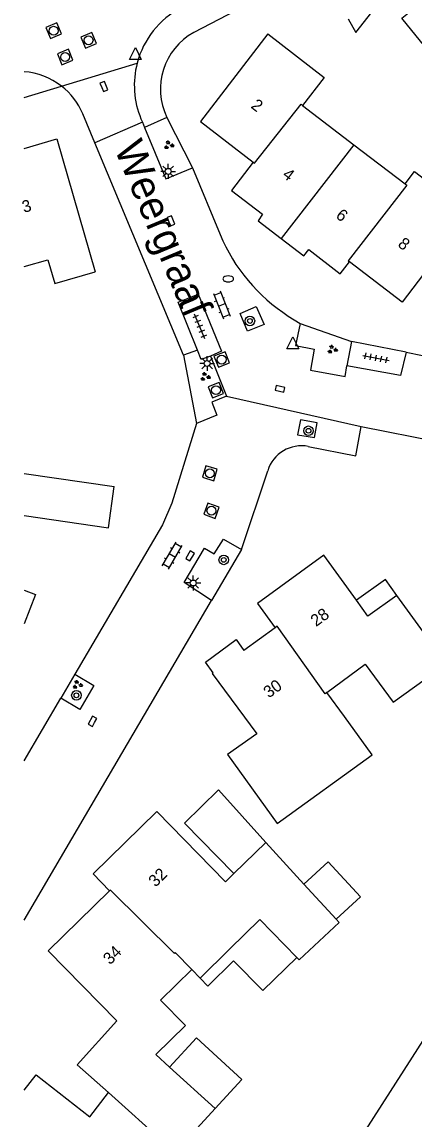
# Model space of a CAD drawing. Extents: x 131000 to 133013, y 393000 to 396501.
# Drawn here: x 130999.8 to 131032.8, y 395177.7 to 395269.9 of the extents above; entities that cross this region are included whole.
import ezdxf

# ---------------------------------------------------------------- set-up
doc = ezdxf.new("R2010")
doc.units = 0
for name, color, linetype in [('gg-afsc-erfafscheiding', 7, 'Continuous'), ('gg-anno-huisnummerreeks BGT', 7, 'Continuous'), ('gg-anno-openbare ruimte label', 7, 'Continuous'), ('gg-bbg-bijgebouw', 7, 'Continuous'), ('gg-bbg-gedigitaliseerde bebouwing', 7, 'Continuous'), ('gg-bbg-gedigitaliseerde bijgebouw', 7, 'Continuous'), ('gg-bbg-hoofdgebouw', 7, 'Continuous'), ('gg-bbg-luifel en loopbrug', 7, 'Continuous'), ('gg-bbg-tussenscheiding', 7, 'Continuous'), ('gg-knt-verharding', 7, 'Continuous'), ('gt-grn-groengrens', 7, 'Continuous'), ('gt-grn-vlakafsluiter', 7, 'Continuous'), ('gt-grn-weggrens', 7, 'Continuous'), ('gt-symb-boom', 7, 'Continuous'), ('gt-symb-brandkraan', 7, 'Continuous'), ('gt-symb-groenvak', 7, 'Continuous'), ('gt-symb-klinker verharding', 7, 'Continuous'), ('gt-symb-kolk', 7, 'Continuous'), ('gt-symb-lichtmast', 7, 'Continuous'), ('gt-symb-rioolschacht', 7, 'Continuous'), ('gt-symb-tegel verharding', 7, 'Continuous'), ('gt-symb-waterafsluiter', 7, 'Continuous')]:
    doc.layers.add(name, color=color, linetype=linetype)

# ---------------------------------------------------------------- blocks, each defined once
blk = doc.blocks.new('gt0-RS')
at = {"layer": 'gt-symb-rioolschacht'}
blk.add_lwpolyline([(-0.5, -0.5), (0.5, -0.5), (0.5, 0.5), (-0.5, 0.5)], close=True, dxfattribs=at)
blk.add_circle((0, 0), 0.375, dxfattribs=at)
blk = doc.blocks.new('gt0-KOLK')
at = {"layer": 'gt-symb-kolk'}
blk.add_lwpolyline([(0, 0), (0.375, 0), (0.375, 0.4), (-0.375, 0.4), (-0.375, 0), (0, 0)], dxfattribs=at)
blk = doc.blocks.new('gt0-WAFSL')
at = {"layer": 'gt-symb-waterafsluiter'}
for p, q in [((-0.5, -0.333), (0, 0.667)), ((0, 0.667), (0.5, -0.333)), ((0.5, -0.333), (-0.5, -0.333))]:
    blk.add_line(p, q, dxfattribs=at)
blk = doc.blocks.new('gt0-LMAST')
at = {"layer": 'gt-symb-lichtmast'}
for p, q in [((-0.182, 0.173), (-0.447, 0.438)), ((-0.005, 0.246), (-0.005, 0.621)), ((0.172, 0.173), (0.437, 0.438)), ((-0.255, -0.004), (-0.63, -0.004)), ((-0.182, -0.181), (-0.447, -0.446)), ((-0.005, -0.254), (-0.005, -0.629)), ((0.437, -0.446), (0.172, -0.181)), ((0.245, -0.004), (0.62, -0.004))]:
    blk.add_line(p, q, dxfattribs=at)
blk.add_circle((-0.005, -0.004), 0.25, dxfattribs=at)
blk = doc.blocks.new('gt0-GRVAK')
at = {"layer": 'gt-symb-groenvak'}
for p, q in [((-0.11, 0.189), (-0.228, 0.24)), ((-0.182, 0.153), (0.088, 0.153)), ((-0.091, 0.211), (-0.156, 0.322)), ((-0.047, 0.214), (-0.047, 0.393)), ((-0.004, 0.211), (0.061, 0.322)), ((0.015, 0.189), (0.133, 0.24)), ((0.262, -0.052), (0.197, 0.059)), ((0.305, -0.049), (0.305, 0.13)), ((0.349, -0.052), (0.414, 0.059)), ((-0.245, -0.228), (-0.363, -0.177)), ((-0.318, -0.264), (-0.047, -0.264)), ((-0.226, -0.206), (-0.291, -0.095)), ((-0.183, -0.203), (-0.183, -0.024)), ((-0.139, -0.206), (-0.074, -0.095)), ((-0.12, -0.228), (-0.002, -0.177)), ((0.243, -0.074), (0.125, -0.023)), ((0.17, -0.11), (0.441, -0.11)), ((0.368, -0.074), (0.486, -0.023))]:
    blk.add_line(p, q, dxfattribs=at)
blk = doc.blocks.new('gt0-TEG1')
at = {"layer": 'gt-symb-tegel verharding'}
for p, q in [((-1.125, 0), (1.125, 0)), ((-0.9, -0.25), (-0.9, 0.25)), ((-0.45, -0.25), (-0.45, 0.25)), ((0, -0.25), (0, 0.25)), ((0.45, -0.25), (0.45, 0.25)), ((0.9, -0.25), (0.9, 0.25))]:
    blk.add_line(p, q, dxfattribs=at)
blk = doc.blocks.new('gt0-KL1')
at = {"layer": 'gt-symb-klinker verharding'}
for p, q in [((-1.15, 0.3), (1.15, 0.3)), ((-1, -0.3), (-1, 0.3)), ((-0.5, 0.3), (-0.5, 0.45)), ((0, -0.3), (0, 0.3)), ((0.5, 0.3), (0.5, 0.45)), ((1, -0.3), (1, 0.3)), ((-1.15, -0.3), (1.15, -0.3)), ((-0.5, -0.45), (-0.5, -0.3)), ((0.5, -0.45), (0.5, -0.3))]:
    blk.add_line(p, q, dxfattribs=at)
blk = doc.blocks.new('gt0-BR')
at = {"layer": 'gt-symb-brandkraan'}
for centre, radius, start, end in [((-0.244, 0), 0.206, 107.56694, 252.43307), ((0.599, -2.664), 3, 106.89205, 107.56694), ((0, -0.691), 0.938, 73.10799, 106.89205), ((-0.599, -2.664), 3, 72.43309, 73.10799), ((0.244, 0), 0.206, 287.56695, 72.43309), ((0.599, 2.664), 3, 252.43307, 253.10797), ((0, 0.691), 0.938, 253.10797, 286.89206), ((-0.599, 2.664), 3, 286.89206, 287.56695)]:
    blk.add_arc(centre, radius, start, end, dxfattribs=at)
blk = doc.blocks.new('gt0-BOOM')
at = {"layer": 'gt-symb-boom'}
for radius in [0.4, 0.2]:
    blk.add_circle((0, 0), radius, dxfattribs=at)

msp = doc.modelspace()

# ---------------------------------------------------------------- linework, layer by layer
at = {"layer": 'gg-afsc-erfafscheiding'}
msp.add_lwpolyline([(131012.83, 395153.112), (131017.768, 395159.348), (131018.669, 395158.798), (131020.988, 395161.717), (131019.772, 395163.402), (131022.279, 395166.422), (131021.066, 395167.647), (131028.23, 395176.059), (131033.775, 395184.712), (131040.24, 395193.587), (131044.709, 395199.146), (131045.772, 395200.678), (131047.472, 395201.918), (131047.234, 395202.533), (131050.678, 395206.086), (131050.894, 395205.827), (131059.935, 395213.906), (131061.87, 395216.564), (131064.589, 395221.998), (131065.081, 395222.808)], dxfattribs=at)
at = {"layer": 'gg-bbg-bijgebouw'}
msp.add_line((131007.091, 395227.4), (131007.555, 395230.881), dxfattribs=at)
msp.add_lwpolyline([(131033.665, 395267.879), (131031.739, 395270.244), (131033.832, 395271.949)], dxfattribs=at)
at = {"layer": 'gg-bbg-gedigitaliseerde bebouwing'}
for p, q in [((131023.39, 395262.92), (131027.706, 395259.614)), ((131027.706, 395259.614), (131032.009, 395256.318)), ((131020.293, 395200.975), (131023.506, 395197.471)), ((131017.26, 395192), (131014.784, 395189.572)), ((131014.784, 395189.572), (131014.09, 395190.28)), ((131012.218, 395182.093), (131016.03, 395178.61))]:
    msp.add_line(p, q, dxfattribs=at)
for points in [[(131020.478, 395268.919), (131025.19, 395265.27), (131023.39, 395262.92)], [(131032.009, 395256.318), (131032.8, 395257.35), (131037.24, 395253.94), (131039.395, 395256.75)], [(131000, 395249.37), (131001.99, 395249.95), (131002.571, 395247.948), (131005.974, 395248.933)], [(131025.43, 395213.57), (131028.64, 395215.95), (131031, 395212.76), (131035.48, 395215.97), (131031.315, 395221.735)], [(131017.083, 395208.374), (131021.25, 395202.56), (131029.245, 395208.337), (131026.91, 395211.56), (131025.43, 395213.57)], [(131022.9, 395191.314), (131019.79, 395194.48), (131017.26, 395192)], [(131026.209, 395194.524), (131026.46, 395194.25), (131023.11, 395191.1), (131022.9, 395191.314)], [(131014.09, 395190.28), (131011.46, 395187.71), (131013.54, 395185.59), (131011.05, 395183.16), (131012.218, 395182.093)], [(131016.03, 395178.61), (131012.67, 395174.94), (131012.331, 395175.242)]]:
    msp.add_lwpolyline(points, dxfattribs=at)
at = {"layer": 'gg-bbg-gedigitaliseerde bijgebouw'}
for p, q in [((131000, 395231.987), (131007.555, 395230.881)), ((131000, 395228.439), (131007.091, 395227.4))]:
    msp.add_line(p, q, dxfattribs=at)
for points in [[(131027.204, 395270.195), (131027.875, 395269.042), (131029.814, 395271.539)], [(131023.506, 395197.471), (131025.542, 395199.338), (131028.245, 395196.391), (131026.209, 395194.524)]]:
    msp.add_lwpolyline(points, dxfattribs=at)
at = {"layer": 'gg-bbg-hoofdgebouw'}
for p, q in [((131021.08, 395219.003), (131018.459, 395217.104)), ((131020.293, 395200.975), (131017.602, 395198.353))]:
    msp.add_line(p, q, dxfattribs=at)
for points in [[(131020.478, 395268.919), (131014.811, 395261.553), (131019.238, 395258.147)], [(131000, 395259.303), (131002.746, 395260.097), (131005.974, 395248.933)], [(131019.238, 395258.147), (131017.413, 395255.77), (131020.022, 395253.767), (131019.644, 395253.223), (131021.583, 395251.742)], [(131040.473, 395253.164), (131037.427, 395249.309), (131035.256, 395250.967), (131031.753, 395246.381), (131027.327, 395249.77)], [(131021.583, 395251.742), (131023.489, 395250.286), (131023.906, 395250.805), (131026.542, 395248.758), (131027.327, 395249.77)], [(131027.917, 395221.323), (131025.162, 395225.11), (131019.613, 395221.058), (131021.08, 395219.003)], [(131000, 395222.175), (131000.947, 395221.814), (131000, 395219.334)], [(131031.315, 395221.735), (131028.88, 395220), (131027.917, 395221.323)], [(131015.878, 395215.233), (131015.223, 395216.128), (131017.799, 395218.016), (131018.459, 395217.104)], [(131015.878, 395215.233), (131015.799, 395215.176), (131019.541, 395210.099), (131017.083, 395208.374)], [(131017.602, 395198.353), (131016.898, 395197.667), (131011.147, 395203.568), (131005.781, 395198.339), (131007.176, 395196.907)], [(131007.176, 395196.907), (131002.019, 395191.853), (131007.782, 395185.976), (131004.453, 395182.285), (131007.08, 395179.944)], [(131000, 395180.158), (131001.007, 395181.437), (131005.507, 395177.903), (131007.08, 395179.944)]]:
    msp.add_lwpolyline(points, dxfattribs=at)
at = {"layer": 'gg-bbg-luifel en loopbrug'}
for points in [[(131031.315, 395221.735), (131030.365, 395223.068), (131027.917, 395221.323)], [(131020.293, 395200.975), (131016.319, 395205.38), (131013.465, 395202.6), (131017.602, 395198.353)], [(131022.9, 395191.314), (131020.043, 395188.514), (131017.593, 395191.014), (131015.44, 395188.903), (131014.784, 395189.572)], [(131016.03, 395178.61), (131018.273, 395181.06), (131014.464, 395184.547), (131012.218, 395182.093)]]:
    msp.add_lwpolyline(points, dxfattribs=at)
at = {"layer": 'gg-bbg-tussenscheiding'}
for p, q in [((131027.706, 395259.614), (131021.583, 395251.742)), ((131023.506, 395197.471), (131026.209, 395194.524)), ((131012.68, 395191.72), (131014.09, 395190.28)), ((131012.331, 395175.242), (131007.08, 395179.944))]:
    msp.add_line(p, q, dxfattribs=at)
for points in [[(131019.238, 395258.147), (131019.35, 395258.064), (131023.26, 395263.02), (131023.39, 395262.92)], [(131032.009, 395256.318), (131032.15, 395256.21), (131027.21, 395249.865), (131027.327, 395249.77)], [(131025.43, 395213.57), (131025.28, 395213.46), (131021.25, 395219.14), (131021.08, 395219.003)], [(131012.68, 395191.72), (131012.62, 395191.65), (131007.237, 395196.967), (131007.176, 395196.907)]]:
    msp.add_lwpolyline(points, dxfattribs=at)
at = {"layer": 'gg-knt-verharding'}
for p, q in [((131024.825, 395274.563), (131014.245, 395269.049)), ((131000, 395263.589), (131003.125, 395264.54)), ((131005.933, 395259.758), (131004.912, 395262.201)), ((131009.926, 395261.501), (131005.933, 395259.758)), ((131009.811, 395261.778), (131009.926, 395261.501)), ((131009.926, 395261.501), (131010.113, 395261.049)), ((131011.984, 395261.91), (131010.113, 395261.049)), ((131013.391, 395241.92), (131005.933, 395259.758)), ((131014.138, 395257.669), (131016.465, 395252.059)), ((131022.188, 395245.215), (131023.181, 395244.577)), ((131027.502, 395243.071), (131027.119, 395241.022)), ((131032.102, 395242.164), (131027.502, 395243.071)), ((131014.55, 395242.359), (131013.391, 395241.92)), ((131015.642, 395241.854), (131016.993, 395238.472)), ((131032.102, 395242.164), (131056.127, 395237.429)), ((131028.317, 395235.943), (131037.801, 395234.062)), ((131018.257, 395225.588), (131020.46, 395232.205)), ((131000, 395194.448), (131015.741, 395221.297)), ((131004.262, 395215.106), (131003.08, 395213.09)), ((131000, 395207.834), (131003.08, 395213.09))]:
    msp.add_line(p, q, dxfattribs=at)
for points in [[(131010.113, 395261.049), (131011.894, 395256.743), (131014.138, 395257.669)], [(131014.55, 395242.359), (131012.928, 395246.382), (131014.61, 395247.057), (131016.578, 395242.25), (131015.642, 395241.854)], [(131019.494, 395246.01), (131020.158, 395244.493), (131018.767, 395243.938), (131018.14, 395245.417), (131019.494, 395246.01)], [(131023.181, 395244.577), (131022.791, 395242.734), (131024.359, 395242.441), (131024.054, 395240.677), (131026.954, 395240.143), (131027.119, 395241.022)], [(131015.642, 395241.854), (131014.867, 395241.556), (131014.55, 395242.359)], [(131032.102, 395242.164), (131031.608, 395240.222), (131027.119, 395241.022)], [(131016.993, 395238.472), (131015.774, 395237.981), (131016.185, 395236.875), (131014.481, 395236.176)], [(131024.601, 395236.245), (131023.216, 395236.498), (131022.958, 395235.233), (131024.377, 395234.997), (131024.601, 395236.245)], [(131014.481, 395236.176), (131012.4, 395229.498), (131011.623, 395227.669), (131004.262, 395215.106)], [(131023.87, 395234.25), (131027.855, 395233.465), (131028.317, 395235.943)], [(131015.741, 395221.297), (131013.451, 395222.815), (131015.143, 395225.691), (131015.961, 395225.228), (131016.738, 395226.462), (131018.257, 395225.588)], [(131004.262, 395215.106), (131005.86, 395214.17), (131004.671, 395212.158), (131003.08, 395213.09)]]:
    msp.add_lwpolyline(points, dxfattribs=at)
for centre, radius, start, end in [((131016.639, 395264.603), 7.388, 117.99525, 165.29504), ((131016.874, 395264.289), 5.438, 118.91222, 205.94065), ((131016.634, 395264.6), 7.384, 165.26905, 202.47237), ((130999.55, 395259.956), 5.814, 52.04693, 85.55651), ((130999.543, 395259.951), 5.822, 22.73642, 52.02336), ((131030.27, 395257.788), 14.947, 202.53857, 237.26663), ((131023.296, 395231.342), 2.964, 78.82605, 163.07675)]:
    msp.add_arc(centre, radius, start, end, dxfattribs=at)
at = {"layer": 'gt-grn-groengrens'}
msp.add_line((131013.391, 395241.92), (131014.481, 395236.176), dxfattribs=at)
at = {"layer": 'gt-grn-vlakafsluiter'}
for p, q in [((131011.984, 395261.91), (131014.138, 395257.669)), ((131023.181, 395244.577), (131027.502, 395243.071)), ((131018.257, 395225.588), (131015.741, 395221.297))]:
    msp.add_line(p, q, dxfattribs=at)
at = {"layer": 'gt-grn-weggrens'}
for p, q in [((131003.125, 395264.54), (131009.493, 395266.478)), ((131016.993, 395238.472), (131028.317, 395235.943))]:
    msp.add_line(p, q, dxfattribs=at)

# ---------------------------------------------------------------- block references
at = {"layer": 'gt-symb-boom'}
for p in [(131018.965, 395244.799), (131023.883, 395235.574), (131016.762, 395224.717), (131004.384, 395213.336)]:
    msp.add_blockref('gt0-BOOM', p, dxfattribs=at)
at = {"layer": 'gt-symb-brandkraan'}
msp.add_blockref('gt0-BR', (131017.145, 395248.339), dxfattribs=at)
at = {"layer": 'gt-symb-groenvak'}
for p in [(131012.143, 395259.576), (131025.883, 395242.4), (131015.199, 395240.108), (131004.462, 395214.228)]:
    msp.add_blockref('gt0-GRVAK', p, dxfattribs=at)
at = {"layer": 'gt-symb-klinker verharding'}
for p, rotation in [((131016.602, 395246.149), -68.02828960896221), ((131012.439, 395225.074), 59.665194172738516)]:
    msp.add_blockref('gt0-KL1', p, dxfattribs=dict(at, rotation=rotation))
at = {"layer": 'gt-symb-kolk'}
for p, rotation in [((131006.507, 395264.427), -67.41099611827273), ((131012.152, 395253.138), -67.48588735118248), ((131021.439, 395238.906), -12.535023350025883), ((131014.102, 395224.949), 58.66279427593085), ((131005.909, 395211.051), 60.333284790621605)]:
    msp.add_blockref('gt0-KOLK', p, dxfattribs=dict(at, rotation=rotation))
at = {"layer": 'gt-symb-lichtmast'}
for p in [(131012.1, 395257.375), (131015.375, 395241.23), (131014.205, 395222.782)]:
    msp.add_blockref('gt0-LMAST', p, dxfattribs=at)
at = {"layer": 'gt-symb-rioolschacht'}
for p, rotation in [((131002.47, 395269.189), 22.69475559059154), ((131005.405, 395268.393), 22.694755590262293), ((131003.438, 395266.984), 22.694755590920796), ((131016.591, 395241.556), -68.23049831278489), ((131016.107, 395238.984), -68.230498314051), ((131015.594, 395231.999), 73.37760386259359), ((131015.731, 395228.85), 70.00710602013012)]:
    msp.add_blockref('gt0-RS', p, dxfattribs=dict(at, rotation=rotation))
at = {"layer": 'gt-symb-tegel verharding'}
for p, rotation in [((131014.738, 395244.339), 112.46117570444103), ((131029.553, 395241.693), -11.13011108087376)]:
    msp.add_blockref('gt0-TEG1', p, dxfattribs=dict(at, rotation=rotation))
at = {"layer": 'gt-symb-waterafsluiter'}
for p in [(131009.336, 395267.103), (131022.578, 395242.799)]:
    msp.add_blockref('gt0-WAFSL', p, dxfattribs=at)

# ---------------------------------------------------------------- texts
at = {"layer": 'gg-anno-huisnummerreeks BGT'}
for s, rotation, p in [('2', 322.4, (131018.978, 395262.764)), ('4', 322.5, (131021.624, 395256.948)), ('3', 16.1, (130999.976, 395253.877)), ('6', 322.2, (131026.105, 395253.528)), ('8', 322.6, (131031.319, 395251.121)), ('28', 36.1, (131024.518, 395219.068)), ('30', 35.9, (131020.553, 395213.064)), ('32', 44.3, (131011.029, 395197.169)), ('34', 44.4, (131007.21, 395190.639))]:
    msp.add_text(s, height=1, rotation=rotation, dxfattribs=at).set_placement(p)
at = {"layer": 'gg-anno-openbare ruimte label'}
msp.add_text('Weergraaf', height=2.5, rotation=292.7, dxfattribs=at).set_placement((131007.528, 395259.326))

doc.saveas('drawing.dxf')
